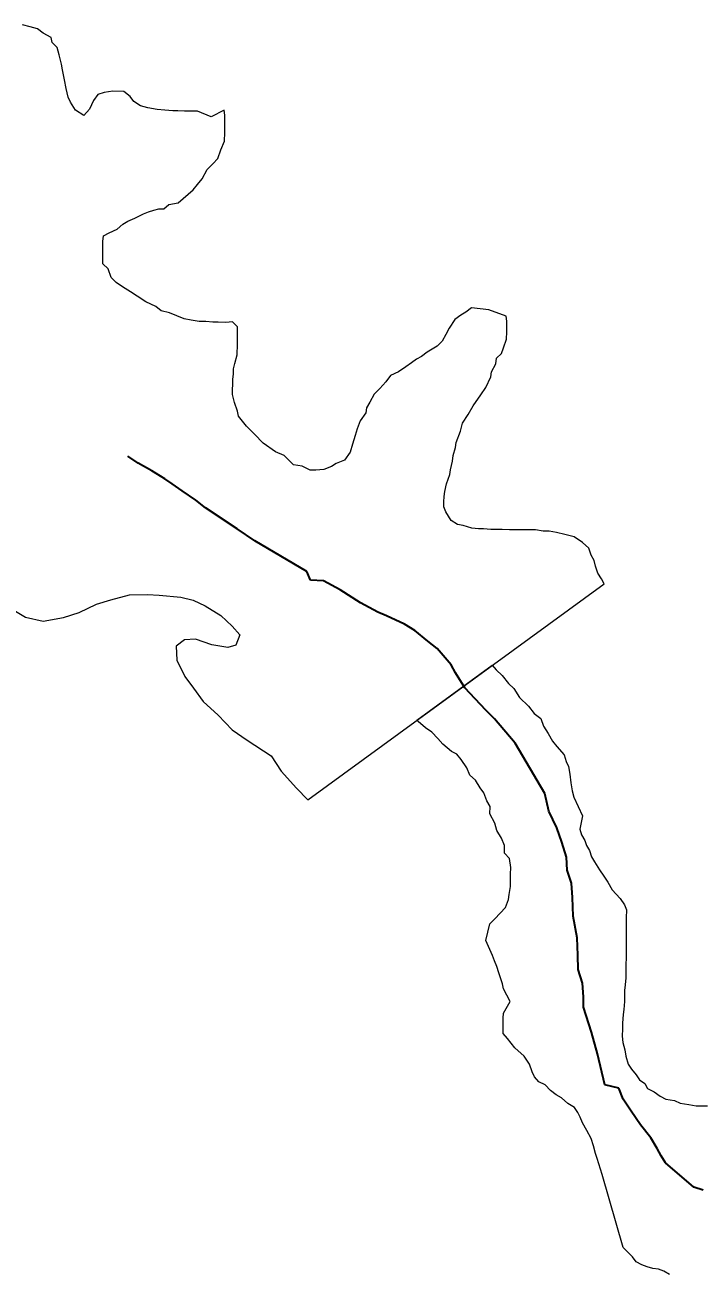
# Model space of a CAD drawing. Extents: x 553962 to 842807, y 8883888 to 9032388.
# Drawn here: x 589783 to 590330, y 8906834 to 8907840 of the extents above; entities that cross this region are included whole.
import ezdxf

# ---------------------------------------------------------------- set-up
doc = ezdxf.new("R2010")
doc.units = 0
doc.header["$LTSCALE"] = 20
doc.linetypes.add('LONG_DASH_SHORT_DASH', pattern=[9.9, 6, -1.2, 1.5, -1.2])
doc.layers.add('6', color=7, linetype='Continuous', lineweight=13)

msp = doc.modelspace()

# ---------------------------------------------------------------- linework, layer by layer
at = {"layer": '6'}
msp.add_line((590010.75, 8907214.39), (590249.68, 8907388.82), dxfattribs=at)
for points in [[(589932.91, 8907765.44), (589921.94, 8907770.02), (589915.43, 8907770.07), (589911.43, 8907770.09), (589905.93, 8907770.13), (589901.93, 8907770.16), (589895.43, 8907770.7), (589889.43, 8907771.24), (589881.94, 8907772.79), (589875.95, 8907774.33), (589870.47, 8907777.87), (589867.5, 8907781.9), (589862.53, 8907785.94), (589853.53, 8907786), (589846.52, 8907785.04), (589841.51, 8907783.57), (589837.97, 8907778.59), (589834.91, 8907771.6), (589830.37, 8907766.62), (589823.4, 8907770.67), (589819.45, 8907777.21), (589817.48, 8907781.23), (589816.03, 8907788.25), (589814.58, 8907795.27), (589813.14, 8907803.29), (589812.18, 8907807.8), (589810.23, 8907815.32), (589808.78, 8907821.34), (589804.81, 8907825.37), (589803.84, 8907829.39), (589797.36, 8907832.93), (589792.89, 8907836.47), (589786.9, 8907838.01), (589780.9, 8907839.55)], [(589940.71, 8907738.85), (589943.76, 8907745.84), (589943.82, 8907752.85), (589943.87, 8907759.36), (589943.92, 8907766.87), (589943.45, 8907770.88), (589932.91, 8907765.44)], [(590156.82, 8907609.74), (590142.83, 8907611.34), (590138.3, 8907607.86), (590134.28, 8907605.39), (590129.25, 8907601.92), (590124.7, 8907594.94), (590122.16, 8907589.95), (590119.11, 8907584.46), (590115.08, 8907580.48), (590111.06, 8907578), (590107.04, 8907575.53), (590102.51, 8907572.05), (590098.49, 8907570.07), (590094.47, 8907567.1), (590089.94, 8907563.62), (590083.91, 8907559.66), (590077.38, 8907556.69), (590073.84, 8907551.71), (590068.8, 8907546.24), (590064.26, 8907541.76), (590060.71, 8907535.27), (590058.18, 8907530.78), (590057.65, 8907526.78), (590053.1, 8907520.3), (590050.55, 8907513.81), (590049, 8907508.31), (590046.95, 8907501.32), (590044.9, 8907494.82), (590040.35, 8907488.34), (590033.83, 8907485.88), (590029.81, 8907483.41), (590023.78, 8907480.94), (590017.28, 8907480.48), (590012.78, 8907480.51), (590006.3, 8907483.56), (589999.3, 8907484.61), (589991.86, 8907492.17), (589984.88, 8907495.22), (589974.92, 8907502.29), (589967.98, 8907509.35), (589961.52, 8907515.9), (589958.05, 8907519.93), (589955.08, 8907523.96), (589954.11, 8907527.97), (589951.66, 8907534.99), (589950.21, 8907541.51), (589950.24, 8907545.52), (589950.27, 8907549.52), (589950.3, 8907553.53), (589950.84, 8907558.03), (589950.87, 8907562.04), (589951.9, 8907566.54), (589953.96, 8907573.53), (589954.02, 8907582.05), (589954.07, 8907588.05), (589954.13, 8907596.06), (589950.16, 8907600.1), (589944.65, 8907599.63), (589938.65, 8907599.67), (589934.15, 8907599.7), (589928.65, 8907600.24), (589923.15, 8907600.28), (589916.65, 8907601.32), (589911.16, 8907602.36), (589905.17, 8907604.9), (589899.19, 8907607.44), (589892.7, 8907608.99), (589888.22, 8907612.52), (589880.25, 8907616.08), (589873.28, 8907620.63), (589867.8, 8907624.17), (589861.33, 8907628.22), (589856.36, 8907631.76), (589852.39, 8907635.79), (589849.94, 8907642.82), (589845.47, 8907646.85), (589845.52, 8907653.86), (589845.57, 8907660.87), (589845.6, 8907664.88), (589846.14, 8907669.38), (589850.66, 8907671.86), (589857.19, 8907674.82), (589861.72, 8907678.79), (589865.74, 8907681.27), (589871.26, 8907683.74), (589878.29, 8907687.19), (589882.3, 8907688.67), (589886.81, 8907690.14), (589890.82, 8907691.12), (589894.83, 8907691.09), (589898.85, 8907694.57), (589906.37, 8907696.02), (589910.4, 8907699.5), (589914.42, 8907702.98), (589918.45, 8907706.46), (589921.99, 8907710.94), (589925.52, 8907715.42), (589929.58, 8907722.91), (589934.12, 8907727.38), (589938.15, 8907731.86), (589940.71, 8907738.85)], [(590249.68, 8907388.82), (590247.71, 8907392.84), (590244.75, 8907397.36), (590242.79, 8907402.88), (590241.82, 8907407.4), (590239.35, 8907411.92), (590237.39, 8907417.44), (590232.43, 8907421.98), (590225.46, 8907426.53), (590217.97, 8907428.59), (590211.48, 8907430.13), (590205.49, 8907431.17), (590200.48, 8907431.2), (590194.49, 8907432.24), (590188.49, 8907432.28), (590184.48, 8907432.31), (590178.98, 8907432.35), (590173.48, 8907432.38), (590167.48, 8907432.42), (590162.48, 8907432.46), (590158.47, 8907432.48), (590152.48, 8907433.02), (590148.47, 8907433.05), (590142.98, 8907433.59), (590135.99, 8907435.64), (590131.49, 8907436.67), (590126.52, 8907439.71), (590122.07, 8907446.74), (590120.6, 8907450.76), (590120.63, 8907454.77), (590120.66, 8907459.27), (590121.19, 8907463.27), (590122.74, 8907469.27), (590125.3, 8907476.77), (590125.83, 8907480.77), (590127.38, 8907487.77), (590127.92, 8907492.27), (590129.97, 8907498.77), (590130.5, 8907502.77), (590134.07, 8907511.76), (590135.62, 8907518.26), (590140.17, 8907525.24), (590144.23, 8907532.22), (590150.3, 8907541.19), (590154.35, 8907547.17), (590158.41, 8907555.66), (590158.94, 8907559.66), (590162.49, 8907566.15), (590163.03, 8907570.65), (590167.06, 8907574.63), (590168.59, 8907579.12), (590171.15, 8907586.12), (590171.19, 8907592.12), (590171.23, 8907596.63), (590171.26, 8907600.64), (590170.79, 8907604.64), (590156.82, 8907609.74)], [(589772.36, 8907368.26), (589783.33, 8907361.7), (589797.33, 8907358.62), (589813.85, 8907361.54), (589826.38, 8907365.48), (589840.42, 8907372.41), (589851.95, 8907375.85), (589866.98, 8907379.78), (589881.49, 8907380.2), (589890.99, 8907379.65), (589908.5, 8907378.06), (589918.49, 8907375.51), (589927.96, 8907370.96), (589940.65, 8907363.16), (589949.92, 8907354.66), (589955.89, 8907347.49), (589952.85, 8907339.27), (589946.32, 8907337.33), (589933.32, 8907339.4), (589920.16, 8907344.14), (589911.38, 8907343.65), (589904.8, 8907338.55), (589905.24, 8907327.03), (589911.68, 8907313.99), (589918.64, 8907304.45), (589926.59, 8907293.9), (589938.54, 8907282.82), (589949.92, 8907271.05), (589949.92, 8907271.05), (589961.87, 8907262.69), (589981.41, 8907250.07), (589989.35, 8907237.52), (590001.79, 8907223.95), (590010.75, 8907214.39)], [(590161.59, 8907118.52), (590170.16, 8907127.48), (590172.71, 8907133.97), (590173.24, 8907137.97), (590174.29, 8907144.47), (590174.33, 8907149.98), (590174.37, 8907154.49), (590174.41, 8907159.99), (590173.46, 8907167.01), (590169.5, 8907171.54), (590169.54, 8907177.55), (590167.09, 8907183.58), (590163.13, 8907189.61), (590161.68, 8907195.63), (590157.73, 8907203.17), (590157.78, 8907209.17), (590155.31, 8907213.7), (590152.86, 8907220.22), (590149.89, 8907224.25), (590145.93, 8907230.28), (590141.46, 8907234.32), (590139.01, 8907240.34), (590134.55, 8907246.88), (590131.09, 8907251.41), (590126.6, 8907253.44), (590119.64, 8907259.5), (590115.67, 8907264.03), (590110.71, 8907269.07), (590105.74, 8907272.61), (590099.77, 8907277.65), (590098.86, 8907278.71), (590159.56, 8907323.02)], [(590159.56, 8907323.02), (590162.62, 8907319.3), (590167.58, 8907314.76), (590172.54, 8907308.22), (590177.01, 8907304.18), (590181.46, 8907297.14), (590188.9, 8907290.08), (590193.36, 8907284.04), (590198.83, 8907280), (590200.79, 8907273.98), (590204.74, 8907267.95), (590208.2, 8907261.91), (590211.67, 8907257.39), (590217.62, 8907250.84), (590219.08, 8907245.32), (590221.05, 8907241.3), (590222, 8907235.29), (590222.95, 8907228.27), (590223.9, 8907221.75), (590225.36, 8907216.74), (590232.25, 8907201.67), (590230.17, 8907190.67), (590231.63, 8907186.15), (590234.1, 8907181.63), (590235.57, 8907177.62), (590238.04, 8907173.59), (590239.5, 8907168.58), (590241.97, 8907164.55)], [(590241.97, 8907164.55), (590245.93, 8907158.02), (590249.39, 8907152.99), (590252.85, 8907147.96), (590256.31, 8907141.93), (590262.76, 8907134.88), (590266.22, 8907129.84), (590267.69, 8907125.83), (590267.64, 8907119.32), (590267.56, 8907108.81), (590267.52, 8907102.8), (590267.48, 8907098.79), (590267.44, 8907092.78), (590267.4, 8907087.28), (590267.35, 8907081.27), (590267.32, 8907077.26), (590267.27, 8907070.76), (590266.73, 8907065.25), (590266.2, 8907060.75), (590266.16, 8907056.24), (590266.13, 8907051.74), (590265.58, 8907045.23), (590265.05, 8907041.23), (590264.49, 8907034.22), (590264.46, 8907029.72), (590264.41, 8907023.71), (590264.88, 8907018.7), (590266.33, 8907012.68), (590267.29, 8907007.67), (590269.24, 8907001.14), (590271.71, 8906997.12), (590275.68, 8906992.59), (590278.15, 8906988.57), (590282.63, 8906985.53), (590284.6, 8906981.51), (590290.08, 8906978.97), (590295.06, 8906975.44), (590299.54, 8906972.9), (590306.54, 8906971.86), (590311.02, 8906969.82), (590318.02, 8906968.78), (590324.01, 8906967.73), (590329.02, 8906967.7), (590333.02, 8906967.68)], [(590289, 8906836.28), (590284.51, 8906837.81), (590280.02, 8906839.34), (590275.53, 8906841.88), (590272.56, 8906845.9), (590265.12, 8906853.46), (590248.06, 8906912.16), (590244.16, 8906925.2), (590242.68, 8906929.22), (590241.23, 8906935.24), (590239.28, 8906941.26), (590235.82, 8906947.79), (590232.37, 8906953.82), (590230.4, 8906958.34), (590228.43, 8906962.36), (590225.96, 8906966.38), (590220.48, 8906969.42), (590215.51, 8906973.96), (590211.03, 8906976.49), (590206.55, 8906980.03), (590202.09, 8906984.56), (590197.11, 8906987.1), (590193.63, 8906991.13), (590191.66, 8906995.15), (590189.71, 8907001.17), (590185.26, 8907007.71), (590177.8, 8907014.27), (590171.86, 8907021.82), (590168.39, 8907025.84), (590168.42, 8907029.85), (590168.45, 8907034.36), (590168.48, 8907038.36), (590168.51, 8907042.37), (590174.09, 8907051.84), (590168.66, 8907061.89), (590167.69, 8907065.91), (590166.23, 8907070.92), (590164.76, 8907074.94), (590163.3, 8907079.96), (590161.33, 8907084.47), (590159.86, 8907088.99), (590154.45, 8907101.04), (590157.56, 8907114.54), (590161.59, 8907118.52)], [(590302.47, 8906831.69), (590297.99, 8906834.22), (590293.5, 8906835.75), (590289, 8906836.28)]]:
    msp.add_lwpolyline(points, dxfattribs=at)
at = {"layer": '6', "linetype": 'LONG_DASH_SHORT_DASH', "lineweight": 35}
for points in [[(589895.54, 8907473.32), (589885.09, 8907479.88), (589874.13, 8907485.94), (589865.75, 8907491.75)], [(590329.68, 8906899.47), (590322.2, 8906902.02), (590299.33, 8906921.66), (590295.87, 8906927.18), (590292.41, 8906933.2), (590287.47, 8906941.74), (590279.04, 8906952.29), (590271.61, 8906963.34), (590265.18, 8906972.88), (590261.74, 8906981.91), (590250.25, 8906984.47), (590244.42, 8907009.53), (590239.54, 8907027.07), (590233.18, 8907047.12), (590233.23, 8907055.63), (590232.31, 8907066.65), (590228.88, 8907077.68), (590228.46, 8907089.19), (590228.05, 8907103.21), (590224.67, 8907120.74), (590224.27, 8907135.76), (590223.35, 8907147.27), (590219.92, 8907157.8), (590219.49, 8907168.31), (590215.57, 8907180.34), (590211.65, 8907191.88), (590205.24, 8907205.42), (590201.84, 8907219.45), (590178.11, 8907260.12), (590161.24, 8907279.73), (590154.29, 8907286.77), (590145.85, 8907295.82), (590137.41, 8907304.88), (590129.99, 8907316.93), (590126.54, 8907323.45), (590115.13, 8907336.52), (590107.67, 8907342.57), (590097.22, 8907351.13), (590088.76, 8907356.18), (590074.3, 8907362.77), (590067.32, 8907365.8), (590053.37, 8907373.39), (590036.94, 8907383.98), (590023.49, 8907391.06), (590012.99, 8907391.62), (590010.04, 8907398.64), (589968.21, 8907423.38), (589953.77, 8907432.97), (589928.39, 8907450.12), (589920.43, 8907456.17), (589909.48, 8907463.73), (589901.52, 8907469.28), (589895.54, 8907473.32)]]:
    msp.add_lwpolyline(points, dxfattribs=at)

doc.saveas('drawing.dxf')
